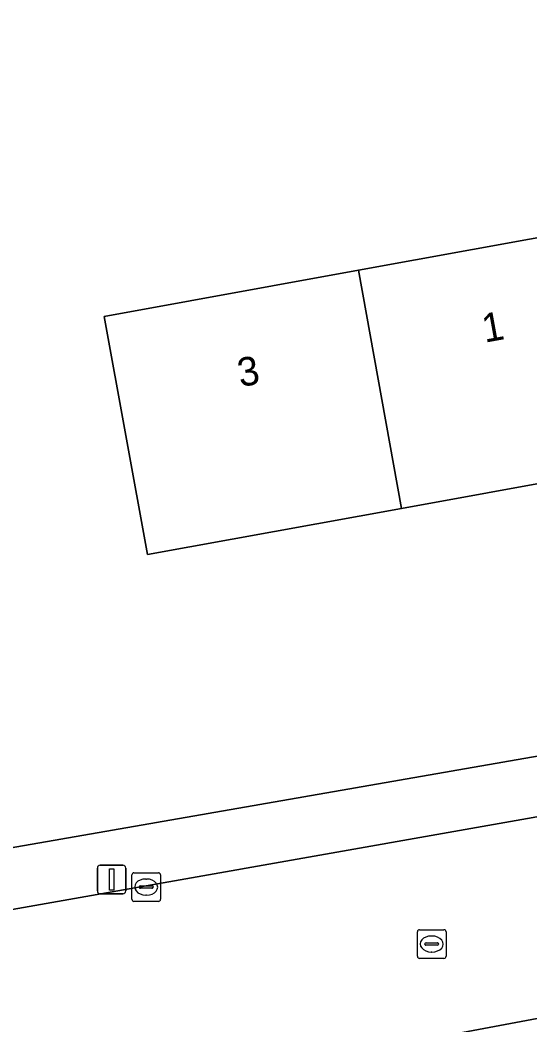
# Model space of a CAD drawing. Extents: x 162879 to 165540, y 384011 to 385181.
# Drawn here: x 163951.26 to 163969.04, y 384694.39 to 384729.45 of the extents above; entities that cross this region are included whole.
import ezdxf

# ---------------------------------------------------------------- set-up
doc = ezdxf.new("R2010")
doc.units = 0
for name, color, linetype in [('IMGEO_Erf', 7, 'Continuous'), ('IMGEO_Kolk', 7, 'Continuous'), ('IMGEO_Lichtmast', 7, 'Continuous'), ('IMGEO_Pand', 7, 'Continuous'), ('IMGEO_Pand_nummerreeks', 7, 'Continuous'), ('IMGEO_Rijbaan_lokaal_gesloten', 7, 'Continuous'), ('IMGEO_Rijbaan_lokaal_open', 7, 'Continuous'), ('IMGEO_Rioolput', 7, 'Continuous'), ('IMGEO_Voetpad_open', 7, 'Continuous')]:
    doc.layers.add(name, color=color, linetype=linetype)

msp = doc.modelspace()

# ---------------------------------------------------------------- linework, layer by layer
at = {"layer": 'IMGEO_Erf'}
msp.add_lwpolyline([(163976.533, 384729.448), (163977.085, 384726.414), (163977.66, 384723.249), (163975.174, 384722.797), (163976.468, 384715.672), (163973.24, 384715.086), (163973.433, 384714.022), (163964.568, 384712.411), (163955.7, 384710.8), (163954.189, 384719.111), (163963.059, 384720.723), (163971.022, 384722.17), (163970.47, 384725.208), (163969.918, 384728.246)], close=True, dxfattribs=at)
msp.add_lwpolyline([(163919.751, 384699.84), (163920.553, 384695.282), (163986.591, 384706.78), (163985.478, 384712.034)], dxfattribs=at)
at = {"layer": 'IMGEO_Kolk'}
for p, q in [((163955.154, 384698.775), (163955.154, 384699.627)), ((163955.229, 384699.701), (163956.081, 384699.701)), ((163956.155, 384699.627), (163956.155, 384698.775)), ((163955.413, 384699.195), (163955.413, 384699.207)), ((163955.456, 384699.244), (163955.854, 384699.244)), ((163955.642, 384699.481), (163955.667, 384699.481)), ((163955.897, 384699.207), (163955.897, 384699.195)), ((163955.851, 384699.158), (163955.453, 384699.158)), ((163955.665, 384698.921), (163955.64, 384698.921)), ((163956.081, 384698.701), (163955.229, 384698.701))]:
    msp.add_line(p, q, dxfattribs=at)
for points in [[(163955.154, 384698.775), (163955.154, 384699.627)], [(163955.229, 384699.701), (163956.081, 384699.701)], [(163956.155, 384699.627), (163956.155, 384698.775)], [(163956.081, 384698.701), (163955.229, 384698.701)]]:
    msp.add_lwpolyline(points, dxfattribs=at)
for centre, radius, start, end in [((163955.231, 384699.625), 0.0765, 91.552, 178.448), ((163955.231, 384699.625), 0.0765, 91.552, 178.448), ((163956.079, 384699.625), 0.0765, 1.552, 88.448), ((163956.079, 384699.625), 0.0765, 1.552, 88.448), ((163955.453, 384699.204), 0.0403, 85.8775, 175.7526), ((163955.45, 384699.194), 0.0366, 178.938, 274.7102), ((163955.854, 384699.201), 0.043, 264.8664, 352.4533), ((163955.858, 384699.206), 0.0386, 1.7309, 96.639), ((163955.231, 384698.777), 0.0765, 181.552, 268.448), ((163955.231, 384698.777), 0.0765, 181.552, 268.448), ((163956.079, 384698.777), 0.0765, 271.552, 358.448), ((163956.079, 384698.777), 0.0765, 271.552, 358.448)]:
    msp.add_arc(centre, radius, start, end, dxfattribs=at)
for centre, major_axis, ratio, start_param, end_param in [((163955.641, 384699.201), (-0.387, 0.002), 0.722429, 4.712389, 7.853982), ((163955.666, 384699.201), (-0.39, 0.002), 0.717154, 1.570796, 4.712389)]:
    msp.add_ellipse(centre, major_axis=major_axis, ratio=ratio, start_param=start_param, end_param=end_param, dxfattribs=at)
at = {"layer": 'IMGEO_Lichtmast'}
for p, q in [((163954.051, 384699.964), (163954.841, 384699.964)), ((163954.841, 384699.964), (163954.051, 384699.964)), ((163953.951, 384699.064), (163953.951, 384699.864)), ((163953.951, 384699.864), (163953.951, 384699.064)), ((163954.941, 384699.864), (163954.941, 384699.064)), ((163954.941, 384699.064), (163954.941, 384699.864)), ((163954.841, 384698.964), (163954.051, 384698.964)), ((163954.051, 384698.964), (163954.841, 384698.964))]:
    msp.add_line(p, q, dxfattribs=at)
msp.add_lwpolyline([(163954.371, 384699.839), (163954.521, 384699.839), (163954.521, 384699.089), (163954.371, 384699.089), (163954.371, 384699.839)], dxfattribs=at)
for centre, start, end in [((163954.051, 384699.864), 90, 180), ((163954.051, 384699.864), 90, 180), ((163954.841, 384699.864), 0, 90), ((163954.841, 384699.864), 360, 90), ((163954.051, 384699.064), 180, 270), ((163954.051, 384699.064), 180, 270), ((163954.841, 384699.064), 270, 0), ((163954.841, 384699.064), 270, 0)]:
    msp.add_arc(centre, 0.1, start, end, dxfattribs=at)
at = {"layer": 'IMGEO_Pand'}
for points in [[(163975.174, 384722.797), (163977.66, 384723.249), (163977.085, 384726.414), (163970.47, 384725.208), (163971.022, 384722.17), (163963.059, 384720.723), (163964.568, 384712.411), (163973.433, 384714.022), (163973.24, 384715.086), (163976.468, 384715.672)], [(163963.059, 384720.723), (163954.189, 384719.111), (163955.7, 384710.8), (163964.568, 384712.411)]]:
    msp.add_lwpolyline(points, close=True, dxfattribs=at)
at = {"layer": 'IMGEO_Rijbaan_lokaal_gesloten'}
msp.add_lwpolyline([(164024.385, 384711.216), (164000, 384707.088), (163991.189, 384705.522), (163986.876, 384704.755), (163920.933, 384693.119), (163915.898, 384692.25), (163889.259, 384687.653), (163890.452, 384680.811), (163902.182, 384682.838), (163953.722, 384691.743), (163957.391, 384692.377), (163974.141, 384695.52), (163974.356, 384695.564), (163976.632, 384695.961), (163995.143, 384699.195), (163997.389, 384699.611), (164015.802, 384702.806)], dxfattribs=at)
at = {"layer": 'IMGEO_Rijbaan_lokaal_open'}
msp.add_lwpolyline([(163974.141, 384695.52), (163957.391, 384692.377)], dxfattribs=at)
at = {"layer": 'IMGEO_Rioolput'}
for p, q in [((163965.117, 384696.787), (163965.117, 384697.639)), ((163965.192, 384697.713), (163966.044, 384697.713)), ((163965.605, 384697.493), (163965.63, 384697.493)), ((163966.118, 384697.639), (163966.118, 384696.787)), ((163965.376, 384697.207), (163965.376, 384697.219)), ((163965.814, 384697.17), (163965.416, 384697.17)), ((163965.419, 384697.256), (163965.817, 384697.256)), ((163965.86, 384697.219), (163965.86, 384697.207)), ((163965.628, 384696.933), (163965.603, 384696.933)), ((163966.044, 384696.713), (163965.192, 384696.713))]:
    msp.add_line(p, q, dxfattribs=at)
for points in [[(163965.117, 384696.787), (163965.117, 384697.639)], [(163965.192, 384697.713), (163966.044, 384697.713)], [(163966.118, 384697.639), (163966.118, 384696.787)], [(163966.044, 384696.713), (163965.192, 384696.713)]]:
    msp.add_lwpolyline(points, dxfattribs=at)
for centre, radius, start, end in [((163965.194, 384697.637), 0.0765, 91.552, 178.448), ((163965.194, 384697.637), 0.0765, 91.552, 178.448), ((163966.042, 384697.637), 0.0765, 1.552, 88.448), ((163966.042, 384697.637), 0.0765, 1.552, 88.448), ((163965.416, 384697.216), 0.0403, 85.8775, 175.7526), ((163965.413, 384697.206), 0.0366, 178.938, 274.7102), ((163965.817, 384697.213), 0.043, 264.8664, 352.4533), ((163965.821, 384697.218), 0.0386, 1.7309, 96.639), ((163965.194, 384696.789), 0.0765, 181.552, 268.448), ((163965.194, 384696.789), 0.0765, 181.552, 268.448), ((163966.042, 384696.789), 0.0765, 271.552, 358.448), ((163966.042, 384696.789), 0.0765, 271.552, 358.448)]:
    msp.add_arc(centre, radius, start, end, dxfattribs=at)
for centre, major_axis, ratio, start_param, end_param in [((163965.604, 384697.213), (-0.387, 0.002), 0.722429, 4.712389, 7.853982), ((163965.629, 384697.213), (-0.39, 0.002), 0.717154, 1.570796, 4.712389)]:
    msp.add_ellipse(centre, major_axis=major_axis, ratio=ratio, start_param=start_param, end_param=end_param, dxfattribs=at)
at = {"layer": 'IMGEO_Voetpad_open'}
for points in [[(164024.385, 384711.216), (164048.762, 384715.624), (164048.199, 384718.811), (164048.126, 384718.798), (164048.177, 384718.648), (164024.638, 384714.407), (164024.805, 384713.649), (164000, 384709.209), (163991.5, 384707.688), (163986.591, 384706.78), (163920.553, 384695.282), (163915.582, 384694.452), (163886.647, 384689.276)], [(163888.646, 384687.547), (163889.259, 384687.653), (163915.898, 384692.25), (163915.808, 384692.729), (163920.843, 384693.601), (163920.933, 384693.119), (163986.876, 384704.755), (163986.786, 384705.225), (163991.099, 384705.993), (163991.189, 384705.522), (164000, 384707.088), (164024.385, 384711.216)]]:
    msp.add_lwpolyline(points, dxfattribs=at)

# ---------------------------------------------------------------- texts
at = {"layer": 'IMGEO_Pand_nummerreeks'}
for s, rotation, p in [('1', 10.3075, (163967.469, 384718.19)), ('3', 10.294, (163958.939, 384716.64))]:
    msp.add_text(s, height=1, rotation=rotation, dxfattribs=at).set_placement(p)

doc.saveas('drawing.dxf')
